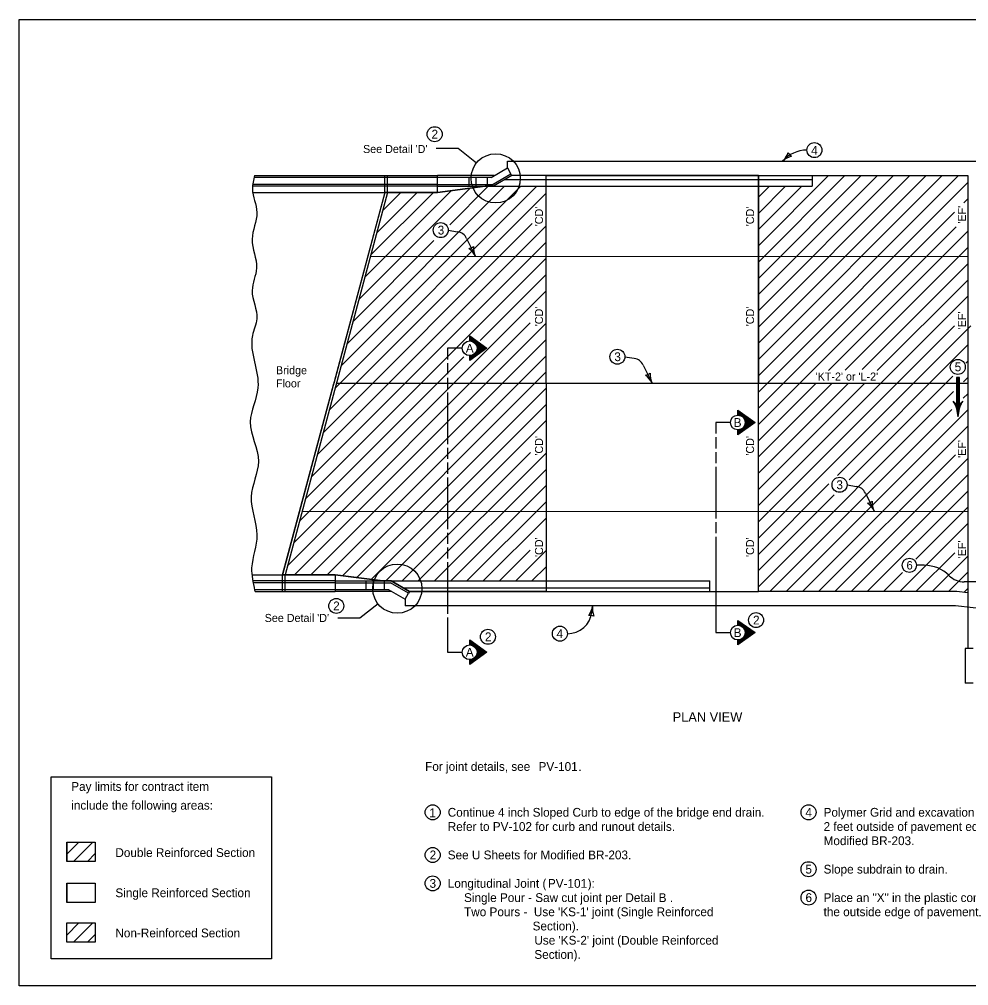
# Model space of a CAD drawing. Extents: x 9234 to 81668, y 5635 to 15999.
# Drawn here: x 24533 to 26518, y 7924 to 9944 of the extents above; entities that cross this region are included whole.
import ezdxf

# ---------------------------------------------------------------- set-up
doc = ezdxf.new("R2010")
doc.units = 0
for name, color, linetype in [('Annotation', 7, 'Continuous'), ('Level 61', 7, 'Continuous'), ('PS_BOLT', 7, 'Continuous'), ('PS_CONST', 7, 'Continuous'), ('PS_DIM', 7, 'Continuous'), ('Revetment', 7, 'Continuous')]:
    doc.layers.add(name, color=color, linetype=linetype)

msp = doc.modelspace()

# ---------------------------------------------------------------- linework, layer by layer
at = {"layer": 'Annotation'}
for p, q in [((25024.4, 9617.3), (25407.1, 9617.3)), ((25297.2, 9582.2), (25297.2, 9617.3)), ((25302.7, 9582.2), (25302.7, 9617.3)), ((25407.1, 9582.2), (25407.1, 9617.3)), ((25525.5, 9617.3), (25407.1, 9617.3)), ((25519.1, 9613.6), (25553.2, 9633.3)), ((25560.6, 9620.5), (25523.1, 9598.8)), ((25562.5, 9617.3), (25524.1, 9595.1)), ((25553.2, 9633.3), (25560.6, 9620.5)), ((25562.5, 9617.3), (25560.6, 9620.5)), ((25407.1, 9595.1), (25020.4, 9595.1)), ((25407.1, 9598.8), (25020.8, 9598.8)), ((25407.1, 9613.6), (25023.4, 9613.6)), ((25407.1, 9598.8), (25523.1, 9598.8)), ((25407.1, 9595.1), (25524.1, 9595.1)), ((25407.1, 9582.2), (25506.5, 9595.1)), ((25472.3, 9613.6), (25472.3, 9595.1)), ((25487.1, 9613.6), (25487.1, 9595.1)), ((25510.7, 9613.6), (25510.7, 9595.1)), ((25020.3, 9582.2), (25407.1, 9582.2)), ((25297.2, 9582.2), (25083.1, 8783)), ((25019.3, 8783), (25192.9, 8783)), ((25193.3, 8770), (25020.7, 8770)), ((25083.1, 8747.8), (25083.1, 8783)), ((25088.6, 8747.8), (25088.6, 8783)), ((25192.9, 8783), (25192.9, 8747.8)), ((25192.9, 8783), (25292.3, 8770)), ((25192.9, 8770), (25309.9, 8770)), ((25258.1, 8751.5), (25258.1, 8770)), ((25272.9, 8751.5), (25272.9, 8770)), ((25296.5, 8751.5), (25296.5, 8770)), ((25329.1, 8758.9), (25309.9, 8770)), ((25192.9, 8766.3), (25021.3, 8766.3)), ((25192.9, 8751.5), (25024.4, 8751.5)), ((25025.6, 8747.8), (25192.9, 8747.8)), ((25192.9, 8766.3), (25308.9, 8766.3)), ((25311.4, 8747.8), (25192.9, 8747.8)), ((25304.9, 8751.5), (25339.1, 8731.8)), ((25346.5, 8744.6), (25308.9, 8766.3)), ((25348.3, 8747.8), (25346.5, 8744.6)), ((25339.1, 8731.8), (25346.5, 8744.6))]:
    msp.add_line(p, q, dxfattribs=at)
for points in [[(25519.1, 9613.6), (25407.1, 9613.6), (25407.1, 9613.6), (25407.1, 9613.6)], [(25304.9, 8751.5), (25192.9, 8751.5), (25192.9, 8751.5), (25192.9, 8751.5)]]:
    msp.add_lwpolyline(points, dxfattribs=at)
at = {"layer": 'Level 61'}
msp.add_lwpolyline([(24532.5, 9944), (27667.5, 9944), (27667.5, 7924), (24532.5, 7924)], close=True, dxfattribs=at)
at = {"layer": 'PS_BOLT'}
for p, q in [((25450.4, 9673.7), (25404.4, 9673.7)), ((25488.4, 9643.6), (25450.4, 9673.7)), ((25429.6, 9503.4), (25449.1, 9500.1)), ((25467.9, 9486.2), (25486.6, 9448.3)), ((25799, 9238.7), (25818.5, 9235.4)), ((25837.3, 9221.4), (25855.9, 9183.5)), ((26263.4, 8971.1), (26282.9, 8967.8)), ((26301.7, 8953.8), (26320.4, 8916)), ((25988.8, 8862.2), (25988.8, 8662)), ((26425, 8802.7), (26408.7, 8802.7)), ((26539.5, 8768.1), (26508.2, 8768.1)), ((25282.8, 8722.1), (25244.7, 8691.9)), ((25729.7, 8704.8), (25731.4, 8717.9)), ((25244.7, 8691.9), (25198.7, 8691.9)), ((24631.6, 8224.3), (24691.3, 8224.3)), ((24631.6, 8183.8), (24631.6, 8224.3)), ((24691.3, 8224.3), (24691.3, 8183.8)), ((24691.3, 8183.8), (24631.6, 8183.8)), ((24631.6, 8138.2), (24691.3, 8138.2)), ((24631.6, 8097.8), (24631.6, 8138.2)), ((24691.3, 8138.2), (24691.3, 8097.8)), ((24691.3, 8097.8), (24631.6, 8097.8))]:
    msp.add_line(p, q, dxfattribs=at)
for points in [[(25458.9, 9256.4), (25428.1, 9256.4), (25428.1, 9233.2)], [(25428.1, 9225.5), (25428.1, 9202.4)], [(25428.1, 9194.7), (25428.1, 9171.6)], [(25428.1, 9163.9), (25428.1, 9055.9)], [(26019.6, 9101.2), (25988.8, 9101.2), (25988.8, 9078.1)], [(25988.8, 9070.3), (25988.8, 9047.2)], [(25428.1, 9048.2), (25428.1, 9025.1)], [(25988.8, 9039.5), (25988.8, 9016.4)], [(25428.1, 9017.4), (25428.1, 8994.2)], [(25988.8, 9008.7), (25988.8, 8900.7)], [(25428.1, 8986.5), (25428.1, 8878.6)], [(25988.8, 8893), (25988.8, 8869.9)], [(25428.1, 8870.9), (25428.1, 8847.8)], [(25428.1, 8840), (25428.1, 8816.9)], [(25428.1, 8809.2), (25428.1, 8701.3)], [(25428.1, 8693.6), (25428.1, 8670.4)], [(25428.1, 8673), (25428.1, 8621), (25458.9, 8621)], [(25988.8, 8673.4), (25988.8, 8662), (26019.6, 8662)]]:
    msp.add_lwpolyline(points, dxfattribs=at)
for centre, radius, start, end in [((26179.4, 9603.9), 66.8, 90, 139.4393), ((25444.8, 9474.8), 25.7, 26.2458, 80.4677), ((25814.2, 9210), 25.7, 26.2458, 80.4677), ((26278.7, 8942.4), 25.7, 26.2458, 80.4677), ((26425, 8729.3), 73.4, 45, 90), ((26508.2, 8812.2), 44.1, 225, 270), ((25678.7, 8711.2), 51.4, 270, 352.7713)]:
    msp.add_arc(centre, radius, start, end, dxfattribs=at)
at = {"layer": 'PS_DIM'}
for p, q in [((25553.2, 9647.3), (26704.1, 9647.3)), ((25553.2, 9633.3), (25553.2, 9647.3)), ((26078.2, 9198.9), (26496.6, 9617.3)), ((26078.2, 9232.8), (26462.6, 9617.3)), ((26078.2, 9266.8), (26428.7, 9617.3)), ((26078.2, 9300.7), (26394.8, 9617.3)), ((26078.2, 9334.7), (26360.8, 9617.3)), ((26078.2, 9368.6), (26326.9, 9617.3)), ((26078.2, 9402.5), (26292.9, 9617.3)), ((26078.2, 9436.5), (26259, 9617.3)), ((26078.2, 9470.4), (26225, 9617.3)), ((26190.6, 9616.8), (26191.1, 9617.3)), ((26516, 9617.3), (26516, 8744.6)), ((25193.2, 9173.3), (25615, 9595.1)), ((25205.6, 9219.7), (25581.1, 9595.1)), ((25218, 9266), (25547.1, 9595.1)), ((25432.6, 9514.6), (25513.2, 9595.1)), ((26078.2, 9165), (26516, 9602.8)), ((26078.2, 9504.4), (26168.9, 9595.1)), ((26078.2, 9538.3), (26135, 9595.1)), ((26078.2, 9572.2), (26101, 9595.1)), ((25180.7, 9126.9), (25634.2, 9580.3)), ((25242.8, 9358.7), (25475.1, 9591)), ((25255.3, 9405.1), (25436.1, 9586)), ((25267.7, 9451.5), (25398.4, 9582.2)), ((25280.1, 9497.8), (25364.5, 9582.2)), ((25292.5, 9544.2), (25330.5, 9582.2)), ((26507.4, 9560.2), (26516, 9568.8)), ((26078.2, 9131), (26487.8, 9540.7)), ((25168.3, 9080.6), (25605.1, 9517.4)), ((25155.9, 9034.2), (25634.2, 9512.5)), ((26078.2, 9097.1), (26491.4, 9510.3)), ((26224.8, 9209.7), (26516, 9501)), ((25143.5, 8987.8), (25634.2, 9478.5)), ((25230.4, 9312.4), (25399.4, 9481.4)), ((26259.8, 9210.8), (26516, 9467)), ((25131, 8941.5), (25634.2, 9444.6)), ((25266.8, 9448.2), (26516, 9448.9)), ((26295.2, 9212.3), (26516, 9433.1)), ((25496, 9272.4), (25634.2, 9410.6)), ((26326.5, 9209.7), (26516, 9399.1)), ((25106.2, 8848.7), (25634.2, 9376.7)), ((26078.2, 8927.4), (26516, 9365.2)), ((25093.8, 8802.4), (25600.9, 9309.5)), ((25108.3, 8783), (25634.2, 9308.8)), ((26078.2, 8859.5), (26522.2, 9303.5)), ((26078.2, 8893.4), (26488.3, 9303.5)), ((25142.3, 8783), (25634.2, 9274.9)), ((26243.2, 8990.6), (26516, 9263.4)), ((25118.6, 8895.1), (25462, 9238.5)), ((25176.2, 8783), (25634.2, 9240.9)), ((26512.1, 9225.5), (26516, 9229.4)), ((25208.2, 8781), (25634.2, 9207)), ((26267.8, 8981.3), (26485, 9198.4)), ((26495.4, 9140.7), (26495.4, 9195.2)), ((26506.7, 9186.2), (26516, 9195.5)), ((25238.2, 8777.1), (25634.2, 9173.1)), ((26078.2, 9063.1), (26198.7, 9183.7)), ((26078.2, 8961.3), (26300.4, 9183.6)), ((26078.2, 9029.2), (26232.6, 9183.6)), ((26078.2, 8995.2), (26266.4, 9183.5)), ((26078.2, 8757.7), (26486.2, 9165.8)), ((26506.5, 9152), (26516, 9161.5)), ((25268.2, 8773.2), (25634.2, 9139.1)), ((26492.4, 9140.8), (26492.4, 9140.8)), ((26498.7, 9140.8), (26498.7, 9140.8)), ((26102.2, 8747.7), (26482.6, 9128.2)), ((26136.1, 8747.7), (26516, 9127.6)), ((25299, 8770), (25634.2, 9105.2)), ((26170, 8747.7), (26516, 9093.7)), ((25332.9, 8770), (25601.2, 9038.3)), ((25366.9, 8770), (25634.2, 9037.3)), ((26204, 8747.7), (26490.3, 9034)), ((26237.9, 8747.7), (26516, 9025.8)), ((25400.8, 8770), (25634.2, 9003.3)), ((26271.8, 8747.7), (26516, 8991.8)), ((25434.8, 8770), (25634.2, 8969.4)), ((26078.2, 8825.5), (26225.3, 8972.7)), ((26078.2, 8791.6), (26236.8, 8950.3)), ((26305.8, 8747.7), (26516, 8957.9)), ((25468.7, 8770), (25634.2, 8935.5)), ((25124, 8915.3), (26516, 8916.1)), ((26407.6, 8815.5), (26516, 8924)), ((25502.7, 8770), (25634.2, 8901.5)), ((26373.6, 8747.7), (26516, 8890)), ((25536.6, 8770), (25600.7, 8834.1)), ((25570.5, 8770), (25634.2, 8833.6)), ((26407.6, 8747.7), (26488.7, 8828.8)), ((26441.5, 8747.7), (26516, 8822.1)), ((25604.5, 8770), (25634.2, 8799.7)), ((26339.7, 8747.7), (26379.5, 8787.5)), ((26475.4, 8747.7), (26516, 8788.2)), ((26507.8, 8746.1), (26516, 8754.3)), ((25339.1, 8731.8), (25339.1, 8717.8)), ((26516, 8744.6), (26516, 8628.8)), ((26490, 8717.8), (25339.1, 8717.8)), ((26741, 8690.9), (26490, 8717.8)), ((26527.3, 8628.8), (26510.8, 8628.8)), ((26510.8, 8628.8), (26510.8, 8556.4)), ((26527.3, 8556.4), (26510.8, 8556.4)), ((24631.6, 8224.3), (24691.3, 8224.3)), ((24631.6, 8224.3), (24631.6, 8183.8)), ((24631.6, 8198.7), (24657.3, 8224.3)), ((24645.9, 8183.8), (24686.4, 8224.3)), ((24691.3, 8224.3), (24691.3, 8183.8)), ((24691.3, 8183.8), (24631.6, 8183.8)), ((24675, 8183.8), (24691.3, 8200.2)), ((24631.6, 8138.2), (24691.3, 8138.2)), ((24631.6, 8138.2), (24631.6, 8097.8)), ((24691.3, 8138.2), (24691.3, 8097.8)), ((24691.3, 8097.8), (24631.6, 8097.8)), ((24631.6, 8029.6), (24657.3, 8055.3)), ((24645.9, 8014.8), (24686.4, 8055.3)), ((24675, 8014.8), (24691.3, 8031.2))]:
    msp.add_line(p, q, dxfattribs=at)
for points in [[(26078.2, 9617.3), (25562.5, 9617.3), (25524.1, 9595.1), (25506.5, 9595.1), (25407.1, 9582.2), (25302.7, 9582.2), (25088.6, 8783), (25192.9, 8783), (25292.4, 8770), (25309.9, 8770), (25348.3, 8747.8), (26078.2, 8747.7)], [(24598.9, 8360.3), (25060.2, 8360.3), (25060.2, 7980), (24598.9, 7980)], [(24631.6, 8055.3), (24691.3, 8055.3), (24691.3, 8014.8), (24631.6, 8014.8)]]:
    msp.add_lwpolyline(points, close=True, dxfattribs=at)
for points in [[(25474.3, 9271.8), (25474.3, 9282.1), (25510.3, 9256.4), (25474.3, 9230.7), (25474.3, 9240.9)], [(25475.3, 9239.9), (25475.3, 9232.5), (25508.4, 9256.4), (25475.2, 9280.4), (25475.4, 9272.5), (25476.8, 9272.1), (25476.3, 9277.9), (25506.2, 9256.4), (25476.3, 9234.6), (25476.6, 9240.1), (25477.7, 9240.3), (25477.6, 9236.7), (25504.2, 9256.5), (25477.5, 9275.2), (25478, 9272.1), (25479.2, 9271.7), (25479.1, 9272.8), (25501.9, 9256.1), (25478.7, 9238.6), (25479.8, 9240.6), (25499.9, 9256), (25487.6, 9265.8), (25488.4, 9264), (25497.8, 9255.9), (25488.7, 9248.9), (25489.5, 9250.8), (25495.9, 9255.7), (25489.5, 9261.2), (25490.1, 9258.8), (25494.3, 9255.6), (25490.1, 9252.3), (25490.3, 9254.1), (25492.7, 9255.5), (25490.4, 9256.9), (25490.5, 9255.5), (25491.3, 9255.5)], [(26498.5, 9140.8), (26498.5, 9195.2), (26492.4, 9195.2), (26492.4, 9140.8), (26497.6, 9141), (26497.8, 9194.5), (26492.9, 9194.4), (26493.1, 9142), (26496.8, 9141.9), (26497, 9193.8), (26493.7, 9193.6), (26493.7, 9142.7), (26496.1, 9142.5), (26496.3, 9193.1), (26494.5, 9193.1), (26494.6, 9143.3)], [(26502.5, 9142.3), (26498.9, 9139.9), (26493.5, 9139.7), (26488.8, 9141.6), (26492.1, 9133.6), (26494.8, 9124.2), (26495.5, 9121.5), (26496.8, 9128.4), (26500.2, 9138.2), (26501.8, 9141.2), (26490.3, 9140.1), (26495.2, 9125.6), (26499.5, 9139.7), (26491.6, 9139.2), (26495.3, 9129.2), (26497.6, 9138.4), (26493, 9138.8), (26495, 9132.4), (26496.4, 9137.3), (26494.2, 9137.6), (26494.9, 9135.2)], [(26035, 9116.6), (26035, 9126.9), (26071, 9101.2), (26035, 9075.5), (26035, 9085.8)], [(26036, 9084.8), (26036, 9077.3), (26069.1, 9101.2), (26035.9, 9125.2), (26036.1, 9117.3), (26037.5, 9116.9), (26037, 9122.7), (26066.9, 9101.2), (26037, 9079.4), (26037.3, 9084.9), (26038.4, 9085.1), (26038.3, 9081.5), (26064.9, 9101.3), (26038.2, 9120), (26038.8, 9116.9), (26039.9, 9116.6), (26039.8, 9117.6), (26062.6, 9101), (26039.4, 9083.4), (26040.5, 9085.4), (26060.6, 9100.8), (26048.3, 9110.6), (26049.1, 9108.8), (26058.5, 9100.7), (26049.4, 9093.7), (26050.2, 9095.6), (26056.6, 9100.5), (26050.2, 9106), (26050.9, 9103.6), (26055, 9100.4), (26050.8, 9097.2), (26051, 9098.9), (26053.4, 9100.3), (26051.1, 9101.7), (26051.2, 9100.3), (26052, 9100.3)], [(26035, 8677.4), (26035, 8687.7), (26071, 8662), (26035, 8636.3), (26035, 8646.5)], [(26036, 8645.5), (26036, 8638.1), (26069.1, 8662), (26035.9, 8686), (26036.1, 8678.1), (26037.5, 8677.7), (26037, 8683.5), (26066.9, 8662), (26037, 8640.2), (26037.3, 8645.7), (26038.4, 8645.9), (26038.3, 8642.3), (26064.9, 8662.1), (26038.2, 8680.8), (26038.8, 8677.6), (26039.9, 8677.3), (26039.8, 8678.4), (26062.6, 8661.7), (26039.4, 8644.2), (26040.5, 8646.2), (26060.6, 8661.6), (26048.3, 8671.4), (26049.1, 8669.6), (26058.5, 8661.5), (26049.4, 8654.5), (26050.2, 8656.4), (26056.6, 8661.3), (26050.2, 8666.8), (26050.9, 8664.4), (26055, 8661.2), (26050.8, 8657.9), (26051, 8659.6), (26053.4, 8661.1), (26051.1, 8662.5), (26051.2, 8661), (26052, 8661.1)], [(25474.3, 8636.5), (25474.3, 8646.7), (25510.3, 8621), (25474.3, 8595.3), (25474.3, 8605.6)], [(25475.3, 8604.6), (25475.3, 8597.2), (25508.4, 8621), (25475.2, 8645.1), (25475.4, 8637.2), (25476.8, 8636.8), (25476.3, 8642.5), (25506.2, 8621), (25476.3, 8599.3), (25476.6, 8604.8), (25477.7, 8605), (25477.6, 8601.4), (25504.2, 8621.1), (25477.5, 8639.9), (25478, 8636.7), (25479.2, 8636.4), (25479.1, 8637.5), (25501.9, 8620.8), (25478.7, 8603.3), (25479.8, 8605.2), (25499.9, 8620.7), (25487.6, 8630.4), (25488.4, 8628.6), (25497.8, 8620.6), (25488.7, 8613.6), (25489.5, 8615.5), (25495.9, 8620.4), (25489.5, 8625.9), (25490.1, 8623.5), (25494.3, 8620.3), (25490.1, 8617), (25490.3, 8618.7), (25492.7, 8620.2), (25490.4, 8621.6), (25490.5, 8620.1), (25491.3, 8620.2)]]:
    msp.add_lwpolyline(points, dxfattribs=at)
for centre, radius in [((25401.1, 9703.9), 15.7), ((26195.2, 9670.7), 15.7), ((25528.7, 9611.6), 51.4), ((25413.8, 9503.4), 15.7), ((25474.3, 9256.4), 15.4), ((25783.2, 9238.7), 15.7), ((26495.1, 9217.4), 15.7), ((26035, 9101.2), 15.4), ((26247.7, 8971.1), 15.7), ((26393.7, 8802.7), 15), ((25323, 8754), 51.4), ((25195.4, 8717.8), 15.7), ((26073.2, 8688.2), 15.7), ((25512.5, 8653.3), 15.7), ((25663, 8659.8), 15.7), ((26035, 8662), 15.4), ((25474.3, 8621), 15.4), ((25396.9, 8286.4), 15.7), ((26182.9, 8286.4), 15.7), ((25396.9, 8197.2), 15.7), ((26182.9, 8167.5), 15.7), ((25396.9, 8137.8), 15.7), ((26182.9, 8108.1), 15.7)]:
    msp.add_circle(centre, radius, dxfattribs=at)
for centre, radius, start, end in [((26098.5, 9679.9), 44.4, 312.7719, 340.8444), ((26158.8, 9614.7), 44.4, 104.6994, 132.7719), ((26156, 9672.6), 17.1, 205.0386, 240.5053), ((25470.1, 9481.7), 17.1, 278.5122, 313.9789), ((25446.7, 9428.7), 44.4, 26.2455, 54.318), ((25526.4, 9467.9), 44.4, 178.1731, 206.2455), ((25839.5, 9216.9), 17.1, 278.5122, 313.9789), ((25816.1, 9163.9), 44.4, 26.2455, 54.318), ((25895.8, 9203.2), 44.4, 178.1731, 206.2455), ((26495.4, 9152), 11.6, 211.7147, 328.2853), ((26429.2, 9111), 66.3, 1.6842, 31.7143), ((26561.7, 9111), 66.3, 148.2857, 178.3158), ((26303.9, 8949.3), 17.1, 278.5122, 313.9789), ((26280.6, 8896.3), 44.4, 26.2455, 54.318), ((26360.2, 8935.6), 44.4, 178.1731, 206.2455), ((25687.3, 8723.4), 44.4, 324.6988, 352.7713), ((25775.4, 8712.3), 44.4, 172.7713, 200.8438), ((25726.7, 8680.9), 17.1, 65.0379, 100.5046)]:
    msp.add_arc(centre, radius, start, end, dxfattribs=at)
at = {"layer": 'Revetment'}
for p, q in [((25024.4, 9617.3), (25024.4, 9617.3)), ((25562.5, 9617.3), (25524.1, 9595.1)), ((25634.2, 9617.3), (25562.5, 9617.3)), ((25634.2, 9182.6), (25634.2, 9617.3)), ((25634.2, 9617.3), (26078.2, 9617.3)), ((26078.2, 9617.3), (26078.2, 9182.6)), ((26078.2, 9617.3), (26516, 9617.3)), ((26190.6, 9617.3), (26190.6, 9595.1)), ((25506.5, 9595.1), (25407.1, 9582.2)), ((25524.1, 9595.1), (25506.5, 9595.1)), ((25524.1, 9595.1), (26190.6, 9595.1)), ((25548.6, 9609.3), (26190.6, 9609.3)), ((25302.7, 9582.2), (25088.6, 8783)), ((25297.2, 9582.2), (25190.2, 9182.6)), ((25407.1, 9582.2), (25297.2, 9582.2)), ((25083.1, 8783), (25190.2, 9182.6)), ((25195.9, 9183.5), (26516, 9183.5)), ((25634.2, 9182.6), (25634.2, 8747.8)), ((26078.2, 8747.7), (26078.2, 9182.6)), ((25192.9, 8783), (25083.1, 8783)), ((25292.4, 8770), (25192.9, 8783)), ((25309.9, 8770), (25292.4, 8770)), ((25348.3, 8747.8), (25309.9, 8770)), ((25309.9, 8770), (25976.4, 8770)), ((25976.4, 8747.8), (25976.4, 8770)), ((25024.6, 8750.8), (25025.6, 8747.8)), ((25334.4, 8755.9), (25976.4, 8755.8)), ((25634.2, 8747.8), (25348.3, 8747.8)), ((25634.2, 8747.8), (26078.2, 8747.7)), ((26493.3, 8747.7), (26078.2, 8747.7)), ((26516, 8745.2), (26493.3, 8747.7))]:
    msp.add_line(p, q, dxfattribs=at)
msp.add_spline([(25024.4, 9617.3), (25020, 9589.6), (25029.2, 9540.5), (25019.4, 9484.3), (25028.5, 9424.1), (25019.4, 9377), (25029.2, 9318.2), (25020, 9282.8), (25031.4, 9173.6), (25015.4, 9102.7), (25032.4, 9019.9), (25017.4, 8946), (25029.4, 8866.2), (25018.4, 8797.3), (25024.6, 8750.8)], degree=3, dxfattribs=at)

# ---------------------------------------------------------------- texts
at = {"layer": 'PS_BOLT'}
for s, height, p in [('2', 18.4, (25394.5, 9694.7)), ("See Detail 'D'", 16.8, (25251.3, 9664.6)), ('4', 18.4, (26188.4, 9660.9)), ('3', 18.4, (25407.4, 9494.2)), ('A', 18.4, (25466.2, 9247.2)), ('3', 18.4, (25776.8, 9229.5)), ('Bridge', 16.8, (25069.2, 9202.1)), ('5', 18.4, (26488.5, 9208.3)), ('Floor', 16.8, (25069.2, 9174.6)), ("'KT-2' or 'L-2'", 16.8, (26197.7, 9188.9)), ('B', 18.4, (26026.4, 9092)), ('3', 18.4, (26241.2, 8961.9)), ('6', 17.5, (26387.8, 8794)), ('2', 18.4, (25188.8, 8708.6)), ("See Detail 'D'", 16.8, (25045.6, 8684.3)), ('2', 18.4, (26066.9, 8679)), ('4', 18.4, (25655.9, 8650.6)), ('B', 18.4, (26026.4, 8652.8)), ('2', 18.4, (25506.2, 8644.1)), ('A', 18.4, (25466.2, 8611.8)), ('For joint details, see ', 18.375, (25381.1, 8373)), ('PV-101', 18.37, (25618.3, 8373)), ('PV-101', 18.37, (25618.3, 8373)), ('.', 18.4, (25701.6, 8373)), ('Pay limits for contract item', 18.375, (24641.1, 8331.3)), ('include the following areas:', 18.375, (24641.1, 8292)), ('1', 18.4, (25389.7, 8276.1)), ('Continue 4 inch Sloped Curb to edge of the bridge end drain.', 18.375, (25428.4, 8277.2)), ('4', 18.4, (26176.4, 8277.2)), ('Polymer Grid and excavation limits of Modified Subbase', 18.375, (26214.4, 8277.2)), ('Refer to PV-102 for curb and runout details.', 18.375, (25428.4, 8247.5)), ('2 feet outside of pavement edge. See U Sheets for', 18.375, (26214.4, 8247.5)), ('Modified BR-203.', 18.375, (26214.4, 8217.8)), ('Double Reinforced Section', 18.375, (24733.4, 8193)), ('2', 18.4, (25390.6, 8188.1)), ('See U Sheets for Modified BR-203.', 18.375, (25428.4, 8188.1)), ('5', 18.4, (26176.4, 8158.3)), ('Slope subdrain to drain.', 18.375, (26214.4, 8158.3)), ('3', 18.4, (25390.4, 8128.6)), ('Longitudinal Joint (', 18.375, (25428.4, 8128.6)), ('PV-101', 18.37, (25637.9, 8128.6)), ('PV-101', 18.37, (25637.9, 8128.6)), ('):', 18.37, (25721.1, 8128.6)), ('Single Reinforced Section', 18.375, (24733.4, 8109)), ('     Single Pour - Saw cut joint per Detail B .', 18.375, (25428.4, 8098.9)), ('6', 18.4, (26176.6, 8098.9)), ('Place an "X" in the plastic concrete near the \'EF\' joint at', 18.375, (26214.4, 8098.9)), ("     Two Pours -  Use 'KS-1' joint (Single Reinforced", 18.375, (25428.4, 8069.2)), ('the outside edge of pavement.', 18.375, (26214.4, 8069.2)), ('Non-Reinforced Section', 18.375, (24733.4, 8025)), ('                          Section).', 18.375, (25428.4, 8039.5)), ("     Use 'KS-2' joint (Double Reinforced", 18.375, (25575.4, 8009.8)), ('     Section).', 18.375, (25575.4, 7980.1))]:
    msp.add_text(s, height=height, dxfattribs=at).set_placement(p)
for s, p in [("'CD'", (25627.6, 9511.4)), ("'CD'", (26069, 9511.4)), ("'EF'", (26512.1, 9517)), ("'CD'", (25627.6, 9302.4)), ("'CD'", (26069, 9302.4)), ("'EF'", (26512.1, 9295.9)), ("'CD'", (25627.6, 9032)), ("'CD'", (26069, 9032)), ("'EF'", (26512.1, 9027.3)), ("'CD'", (25627.6, 8820.1)), ("'CD'", (26069, 8820.1)), ("'EF'", (26512.1, 8817.3))]:
    msp.add_text(s, height=16.8, rotation=90, dxfattribs=at).set_placement(p)
at = {"layer": 'PS_CONST'}
msp.add_text('PLAN VIEW', height=20, dxfattribs=at).set_placement((25898.8, 8475.6))

doc.saveas('drawing.dxf')
